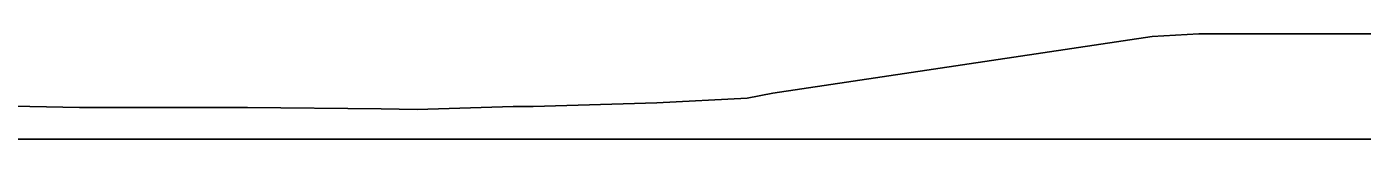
# Model space of a CAD drawing. Extents: x -26 to 4903, y -1010 to 9587.
# Drawn here: x 1085.43 to 1130.89, y 5000 to 5003.6 of the extents above; entities that cross this region are included whole.
import ezdxf

# ---------------------------------------------------------------- set-up
doc = ezdxf.new("R2010")
doc.units = 0
doc.layers.add('Exist Cross Section Cell', color=7, linetype='Continuous')
doc.layers.add('Exist XS Ground Line', color=7, linetype='Continuous')

msp = doc.modelspace()

# ---------------------------------------------------------------- linework, layer by layer
at = {"layer": 'Exist Cross Section Cell'}
msp.add_line((1000, 5000), (1150, 5000), dxfattribs=at)
at = {"layer": 'Exist XS Ground Line'}
for p, q in [((1110.83, 5001.572), (1123.744, 5003.514)), ((1123.744, 5003.514), (1125.332, 5003.601)), ((1125.332, 5003.601), (1131.972, 5003.594)), ((1109.953, 5001.404), (1110.83, 5001.572)), ((1083.143, 5001.168), (1087.225, 5001.079)), ((1087.225, 5001.079), (1092.948, 5001.084)), ((1092.948, 5001.084), (1097.494, 5001.034)), ((1097.494, 5001.034), (1098.727, 5001.016)), ((1098.727, 5001.016), (1101.988, 5001.116)), ((1101.988, 5001.116), (1102.676, 5001.112)), ((1102.676, 5001.112), (1106.886, 5001.243)), ((1106.886, 5001.243), (1109.953, 5001.404))]:
    msp.add_line(p, q, dxfattribs=at)

doc.saveas('drawing.dxf')
